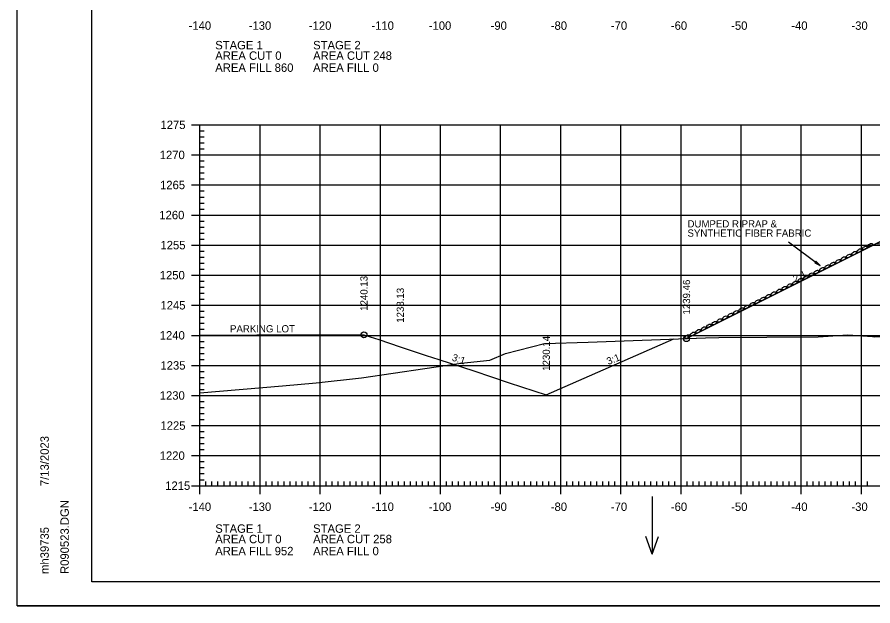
# Model space of a CAD drawing. Extents: x 1406028 to 1412453, y 321733 to 325986.
# Drawn here: x 1406419.5 to 1406561.8, y 323212.7 to 323310.6 of the extents above; entities that cross this region are included whole.
import ezdxf

# ---------------------------------------------------------------- set-up
doc = ezdxf.new("R2010")
doc.units = 0
for name, color, linetype in [('R_Axis', 7, 'Continuous'), ('R_Axis Annot', 7, 'Continuous'), ('R_Border', 7, 'Continuous'), ('R_Draft', 7, 'Continuous'), ('R_Exist Surface', 7, 'Continuous'), ('R_Fin Surface', 7, 'Continuous'), ('R_Fin Surface Annot', 7, 'Continuous'), ('R_Grid', 7, 'Continuous'), ('R_No Plot', 7, 'Continuous'), ('R_Proposed Const Limits', 7, 'Continuous'), ('R_Water Annot', 7, 'Continuous')]:
    doc.layers.add(name, color=color, linetype=linetype)

msp = doc.modelspace()

# ---------------------------------------------------------------- linework, layer by layer
at = {"layer": 'R_Axis'}
for p, q in [((1406448.49, 323292.68), (1406451.29, 323292.68)), ((1406449.89, 323232.68), (1406449.89, 323292.68)), ((1406449.89, 323291.68), (1406450.59, 323291.68)), ((1406449.89, 323290.68), (1406450.59, 323290.68)), ((1406449.89, 323289.68), (1406450.59, 323289.68)), ((1406448.49, 323287.68), (1406451.29, 323287.68)), ((1406449.89, 323288.68), (1406450.59, 323288.68)), ((1406449.89, 323286.68), (1406450.59, 323286.68)), ((1406449.89, 323285.68), (1406450.59, 323285.68)), ((1406449.89, 323284.68), (1406450.59, 323284.68)), ((1406449.89, 323283.68), (1406450.59, 323283.68)), ((1406448.49, 323282.68), (1406451.29, 323282.68)), ((1406449.89, 323281.68), (1406450.59, 323281.68)), ((1406449.89, 323280.68), (1406450.59, 323280.68)), ((1406449.89, 323279.68), (1406450.59, 323279.68)), ((1406448.49, 323277.68), (1406451.29, 323277.68)), ((1406449.89, 323278.68), (1406450.59, 323278.68)), ((1406449.89, 323276.68), (1406450.59, 323276.68)), ((1406449.89, 323275.68), (1406450.59, 323275.68)), ((1406449.89, 323274.68), (1406450.59, 323274.68)), ((1406449.89, 323273.68), (1406450.59, 323273.68)), ((1406448.49, 323272.68), (1406451.29, 323272.68)), ((1406449.89, 323271.68), (1406450.59, 323271.68)), ((1406449.89, 323270.68), (1406450.59, 323270.68)), ((1406449.89, 323269.68), (1406450.59, 323269.68)), ((1406448.49, 323267.68), (1406451.29, 323267.68)), ((1406449.89, 323268.68), (1406450.59, 323268.68)), ((1406449.89, 323266.68), (1406450.59, 323266.68)), ((1406449.89, 323265.68), (1406450.59, 323265.68)), ((1406449.89, 323264.68), (1406450.59, 323264.68)), ((1406449.89, 323263.68), (1406450.59, 323263.68)), ((1406448.49, 323262.68), (1406451.29, 323262.68)), ((1406449.89, 323261.68), (1406450.59, 323261.68)), ((1406449.89, 323260.68), (1406450.59, 323260.68)), ((1406449.89, 323259.68), (1406450.59, 323259.68)), ((1406449.89, 323258.68), (1406450.59, 323258.68)), ((1406448.49, 323257.68), (1406451.29, 323257.68)), ((1406449.89, 323256.68), (1406450.59, 323256.68)), ((1406449.89, 323255.68), (1406450.59, 323255.68)), ((1406449.89, 323254.68), (1406450.59, 323254.68)), ((1406449.89, 323253.68), (1406450.59, 323253.68)), ((1406448.49, 323252.68), (1406451.29, 323252.68)), ((1406449.89, 323251.68), (1406450.59, 323251.68)), ((1406449.89, 323250.68), (1406450.59, 323250.68)), ((1406449.89, 323249.68), (1406450.59, 323249.68)), ((1406449.89, 323248.68), (1406450.59, 323248.68)), ((1406448.49, 323247.68), (1406451.29, 323247.68)), ((1406449.89, 323246.68), (1406450.59, 323246.68)), ((1406449.89, 323245.68), (1406450.59, 323245.68)), ((1406449.89, 323244.68), (1406450.59, 323244.68)), ((1406449.89, 323243.68), (1406450.59, 323243.68)), ((1406448.49, 323242.68), (1406451.29, 323242.68)), ((1406449.89, 323241.68), (1406450.59, 323241.68)), ((1406449.89, 323240.68), (1406450.59, 323240.68)), ((1406449.89, 323239.68), (1406450.59, 323239.68)), ((1406449.89, 323238.68), (1406450.59, 323238.68)), ((1406448.49, 323237.68), (1406451.29, 323237.68)), ((1406449.89, 323236.68), (1406450.59, 323236.68)), ((1406449.89, 323235.68), (1406450.59, 323235.68)), ((1406449.89, 323234.68), (1406450.59, 323234.68)), ((1406449.89, 323231.28), (1406449.89, 323234.08)), ((1406449.89, 323233.68), (1406450.59, 323233.68)), ((1406459.89, 323231.28), (1406459.89, 323234.08)), ((1406469.89, 323231.28), (1406469.89, 323234.08)), ((1406479.89, 323231.28), (1406479.89, 323234.08)), ((1406489.89, 323231.28), (1406489.89, 323234.08)), ((1406499.89, 323231.28), (1406499.89, 323234.08)), ((1406509.89, 323231.28), (1406509.89, 323234.08)), ((1406519.89, 323231.28), (1406519.89, 323234.08)), ((1406529.89, 323231.28), (1406529.89, 323234.08)), ((1406539.89, 323231.28), (1406539.89, 323234.08)), ((1406549.89, 323231.28), (1406549.89, 323234.08)), ((1406559.89, 323231.28), (1406559.89, 323234.08)), ((1406448.49, 323232.68), (1406451.29, 323232.68)), ((1406449.89, 323232.68), (1406729.89, 323232.68)), ((1406450.89, 323232.68), (1406450.89, 323233.38)), ((1406451.89, 323232.68), (1406451.89, 323233.38)), ((1406452.89, 323232.68), (1406452.89, 323233.38)), ((1406453.89, 323232.68), (1406453.89, 323233.38)), ((1406454.89, 323232.68), (1406454.89, 323233.38)), ((1406455.89, 323232.68), (1406455.89, 323233.38)), ((1406456.89, 323232.68), (1406456.89, 323233.38)), ((1406457.89, 323232.68), (1406457.89, 323233.38)), ((1406458.89, 323232.68), (1406458.89, 323233.38)), ((1406460.89, 323232.68), (1406460.89, 323233.38)), ((1406461.89, 323232.68), (1406461.89, 323233.38)), ((1406462.89, 323232.68), (1406462.89, 323233.38)), ((1406463.89, 323232.68), (1406463.89, 323233.38)), ((1406464.89, 323232.68), (1406464.89, 323233.38)), ((1406465.89, 323232.68), (1406465.89, 323233.38)), ((1406466.89, 323232.68), (1406466.89, 323233.38)), ((1406467.89, 323232.68), (1406467.89, 323233.38)), ((1406468.89, 323232.68), (1406468.89, 323233.38)), ((1406470.89, 323232.68), (1406470.89, 323233.38)), ((1406471.89, 323232.68), (1406471.89, 323233.38)), ((1406472.89, 323232.68), (1406472.89, 323233.38)), ((1406473.89, 323232.68), (1406473.89, 323233.38)), ((1406474.89, 323232.68), (1406474.89, 323233.38)), ((1406475.89, 323232.68), (1406475.89, 323233.38)), ((1406476.89, 323232.68), (1406476.89, 323233.38)), ((1406477.89, 323232.68), (1406477.89, 323233.38)), ((1406478.89, 323232.68), (1406478.89, 323233.38)), ((1406480.89, 323232.68), (1406480.89, 323233.38)), ((1406481.89, 323232.68), (1406481.89, 323233.38)), ((1406482.89, 323232.68), (1406482.89, 323233.38)), ((1406483.89, 323232.68), (1406483.89, 323233.38)), ((1406484.89, 323232.68), (1406484.89, 323233.38)), ((1406485.89, 323232.68), (1406485.89, 323233.38)), ((1406486.89, 323232.68), (1406486.89, 323233.38)), ((1406487.89, 323232.68), (1406487.89, 323233.38)), ((1406488.89, 323232.68), (1406488.89, 323233.38)), ((1406490.89, 323232.68), (1406490.89, 323233.38)), ((1406491.89, 323232.68), (1406491.89, 323233.38)), ((1406492.89, 323232.68), (1406492.89, 323233.38)), ((1406493.89, 323232.68), (1406493.89, 323233.38)), ((1406494.89, 323232.68), (1406494.89, 323233.38)), ((1406495.89, 323232.68), (1406495.89, 323233.38)), ((1406496.89, 323232.68), (1406496.89, 323233.38)), ((1406497.89, 323232.68), (1406497.89, 323233.38)), ((1406498.89, 323232.68), (1406498.89, 323233.38)), ((1406500.89, 323232.68), (1406500.89, 323233.38)), ((1406501.89, 323232.68), (1406501.89, 323233.38)), ((1406502.89, 323232.68), (1406502.89, 323233.38)), ((1406503.89, 323232.68), (1406503.89, 323233.38)), ((1406504.89, 323232.68), (1406504.89, 323233.38)), ((1406505.89, 323232.68), (1406505.89, 323233.38)), ((1406506.89, 323232.68), (1406506.89, 323233.38)), ((1406507.89, 323232.68), (1406507.89, 323233.38)), ((1406508.89, 323232.68), (1406508.89, 323233.38)), ((1406510.89, 323232.68), (1406510.89, 323233.38)), ((1406511.89, 323232.68), (1406511.89, 323233.38)), ((1406512.89, 323232.68), (1406512.89, 323233.38)), ((1406513.89, 323232.68), (1406513.89, 323233.38)), ((1406514.89, 323232.68), (1406514.89, 323233.38)), ((1406515.89, 323232.68), (1406515.89, 323233.38)), ((1406516.89, 323232.68), (1406516.89, 323233.38)), ((1406517.89, 323232.68), (1406517.89, 323233.38)), ((1406518.89, 323232.68), (1406518.89, 323233.38)), ((1406520.89, 323232.68), (1406520.89, 323233.38)), ((1406521.89, 323232.68), (1406521.89, 323233.38)), ((1406522.89, 323232.68), (1406522.89, 323233.38)), ((1406523.89, 323232.68), (1406523.89, 323233.38)), ((1406524.89, 323232.68), (1406524.89, 323233.38)), ((1406525.89, 323232.68), (1406525.89, 323233.38)), ((1406526.89, 323232.68), (1406526.89, 323233.38)), ((1406527.89, 323232.68), (1406527.89, 323233.38)), ((1406528.89, 323232.68), (1406528.89, 323233.38)), ((1406530.89, 323232.68), (1406530.89, 323233.38)), ((1406531.89, 323232.68), (1406531.89, 323233.38)), ((1406532.89, 323232.68), (1406532.89, 323233.38)), ((1406533.89, 323232.68), (1406533.89, 323233.38)), ((1406534.89, 323232.68), (1406534.89, 323233.38)), ((1406535.89, 323232.68), (1406535.89, 323233.38)), ((1406536.89, 323232.68), (1406536.89, 323233.38)), ((1406537.89, 323232.68), (1406537.89, 323233.38)), ((1406538.89, 323232.68), (1406538.89, 323233.38)), ((1406540.89, 323232.68), (1406540.89, 323233.38)), ((1406541.89, 323232.68), (1406541.89, 323233.38)), ((1406542.89, 323232.68), (1406542.89, 323233.38)), ((1406543.89, 323232.68), (1406543.89, 323233.38)), ((1406544.89, 323232.68), (1406544.89, 323233.38)), ((1406545.89, 323232.68), (1406545.89, 323233.38)), ((1406546.89, 323232.68), (1406546.89, 323233.38)), ((1406547.89, 323232.68), (1406547.89, 323233.38)), ((1406548.89, 323232.68), (1406548.89, 323233.38)), ((1406550.89, 323232.68), (1406550.89, 323233.38)), ((1406551.89, 323232.68), (1406551.89, 323233.38)), ((1406552.89, 323232.68), (1406552.89, 323233.38)), ((1406553.89, 323232.68), (1406553.89, 323233.38)), ((1406554.89, 323232.68), (1406554.89, 323233.38)), ((1406555.89, 323232.68), (1406555.89, 323233.38)), ((1406556.89, 323232.68), (1406556.89, 323233.38)), ((1406557.89, 323232.68), (1406557.89, 323233.38)), ((1406558.89, 323232.68), (1406558.89, 323233.38)), ((1406560.89, 323232.68), (1406560.89, 323233.38))]:
    msp.add_line(p, q, dxfattribs=at)
at = {"layer": 'R_Border'}
for p, q in [((1406431.89, 323216.68), (1406431.89, 323422.14)), ((1406431.89, 323216.68), (1406431.89, 323216.68)), ((1406748.07, 323216.68), (1406431.89, 323216.68))]:
    msp.add_line(p, q, dxfattribs=at)
at = {"layer": 'R_Draft'}
for p, q in [((1406547.79, 323273.2), (1406553.02, 323269.28)), ((1406552.31, 323270), (1406552.13, 323269.76)), ((1406552.13, 323269.76), (1406553.02, 323269.28)), ((1406552.15, 323269.78), (1406552.89, 323269.38)), ((1406552.16, 323269.8), (1406552.75, 323269.48)), ((1406552.18, 323269.82), (1406552.62, 323269.58)), ((1406552.19, 323269.84), (1406552.48, 323269.68)), ((1406552.21, 323269.86), (1406552.35, 323269.78)), ((1406552.24, 323269.89), (1406552.35, 323269.78)), ((1406552.25, 323269.91), (1406552.48, 323269.68)), ((1406552.27, 323269.93), (1406552.62, 323269.58)), ((1406552.28, 323269.95), (1406552.75, 323269.48)), ((1406552.3, 323269.98), (1406552.89, 323269.38)), ((1406552.31, 323270), (1406553.02, 323269.28))]:
    msp.add_line(p, q, dxfattribs=at)
for centre in [(1406559.56, 323271.78), (1406560.46, 323272.23), (1406561.35, 323272.67), (1406556.88, 323270.44), (1406557.78, 323270.88), (1406558.67, 323271.33), (1406554.2, 323269.1), (1406555.09, 323269.54), (1406555.99, 323269.99), (1406551.51, 323267.75), (1406552.41, 323268.2), (1406553.3, 323268.65), (1406547.94, 323265.97), (1406548.83, 323266.41), (1406549.73, 323266.86), (1406550.62, 323267.31), (1406545.25, 323264.62), (1406546.15, 323265.07), (1406547.04, 323265.52), (1406542.57, 323263.28), (1406543.46, 323263.73), (1406544.36, 323264.18), (1406539.89, 323261.94), (1406540.78, 323262.39), (1406541.68, 323262.83), (1406537.2, 323260.6), (1406538.1, 323261.05), (1406538.99, 323261.49), (1406533.63, 323258.81), (1406534.52, 323259.26), (1406535.41, 323259.7), (1406536.31, 323260.15), (1406530.94, 323257.47), (1406531.84, 323257.92), (1406532.73, 323258.36)]:
    msp.add_ellipse(centre, major_axis=(0.371, 0.232), ratio=0.517889, dxfattribs=at)
at = {"layer": 'R_Exist Surface'}
msp.add_lwpolyline([(1406449.89, 323248.12), (1406463.64, 323249.27), (1406469.21, 323249.77), (1406476.75, 323250.59), (1406492.53, 323252.92), (1406493.34, 323253.03), (1406498.11, 323253.55), (1406500.71, 323254.64), (1406507.19, 323256.34), (1406514.46, 323256.56), (1406533.96, 323257.25), (1406536.18, 323257.3), (1406544.16, 323257.35), (1406552.7, 323257.41), (1406557.64, 323257.74), (1406561.74, 323257.48), (1406562.1, 323257.44)], dxfattribs=at)
at = {"layer": 'R_Fin Surface'}
for points in [[(1406530.8, 323257.14), (1406562.17, 323272.82), (1406566.39, 323274.94), (1406577.89, 323274.14), (1406589.89, 323273.31), (1406601.89, 323272.48), (1406613.39, 323271.68), (1406615.71, 323270.52), (1406631.39, 323262.68), (1406675.86, 323266.55)], [(1406449.89, 323257.73), (1406459.37, 323257.74), (1406463.79, 323257.75), (1406465.98, 323257.75), (1406471.7, 323257.76), (1406472.6, 323257.76), (1406477.16, 323257.76), (1406478.22, 323257.41), (1406479.61, 323256.96), (1406483.21, 323255.77), (1406487.52, 323254.35), (1406489.59, 323253.67), (1406495.43, 323251.75), (1406501.33, 323249.8), (1406503.34, 323249.14), (1406507.48, 323247.78), (1406528.68, 323257.1)]]:
    msp.add_lwpolyline(points, dxfattribs=at)
at = {"layer": 'R_Grid'}
for p, q in [((1406449.89, 323292.68), (1406729.89, 323292.68)), ((1406449.89, 323232.68), (1406449.89, 323292.68)), ((1406459.89, 323232.68), (1406459.89, 323292.68)), ((1406469.89, 323232.68), (1406469.89, 323292.68)), ((1406479.89, 323232.68), (1406479.89, 323292.68)), ((1406489.89, 323232.68), (1406489.89, 323292.68)), ((1406499.89, 323232.68), (1406499.89, 323292.68)), ((1406509.89, 323232.68), (1406509.89, 323292.68)), ((1406519.89, 323232.68), (1406519.89, 323292.68)), ((1406529.89, 323232.68), (1406529.89, 323292.68)), ((1406539.89, 323232.68), (1406539.89, 323292.68)), ((1406549.89, 323232.68), (1406549.89, 323292.68)), ((1406559.89, 323232.68), (1406559.89, 323292.68)), ((1406449.89, 323287.68), (1406729.89, 323287.68)), ((1406449.89, 323282.68), (1406729.89, 323282.68)), ((1406449.89, 323277.68), (1406729.89, 323277.68)), ((1406449.89, 323272.68), (1406729.89, 323272.68)), ((1406449.89, 323267.68), (1406729.89, 323267.68)), ((1406449.89, 323262.68), (1406729.89, 323262.68)), ((1406449.89, 323257.68), (1406729.89, 323257.68)), ((1406449.89, 323252.68), (1406729.89, 323252.68)), ((1406449.89, 323247.68), (1406729.89, 323247.68)), ((1406449.89, 323242.68), (1406729.89, 323242.68)), ((1406449.89, 323237.68), (1406729.89, 323237.68)), ((1406449.89, 323232.68), (1406729.89, 323232.68))]:
    msp.add_line(p, q, dxfattribs=at)
at = {"layer": 'R_No Plot'}
msp.add_line((1406419.49, 323212.7), (1406752.82, 323212.7), dxfattribs=at)
for points in [[(1406419.48, 323426.03), (1406752.82, 323426.03), (1406752.82, 323212.7), (1406419.48, 323212.7)], [(1406665.81, 323422.14), (1406685.43, 323422.14), (1406685.43, 323412.26), (1406701.54, 323412.26), (1406724.74, 323412.26), (1406724.74, 323387.93), (1406748.07, 323387.93), (1406748.07, 323216.68), (1406431.89, 323216.68), (1406431.89, 323422.14)], [(1406530.8, 323257.14), (1406533.96, 323257.25), (1406536.18, 323257.3), (1406544.16, 323257.35), (1406552.7, 323257.41), (1406557.64, 323257.74), (1406561.74, 323257.48), (1406562.1, 323257.44), (1406566.24, 323257.66), (1406568, 323257.65), (1406578.51, 323257.63), (1406584.01, 323257.79), (1406590.81, 323257.82), (1406602.66, 323259.48), (1406604.27, 323259.68), (1406616.48, 323263.67), (1406617.57, 323264.18), (1406618.21, 323264.5), (1406622.94, 323266.9), (1406615.71, 323270.52), (1406601.89, 323271.48), (1406589.89, 323272.31), (1406577.89, 323273.14), (1406562.17, 323272.82)]]:
    msp.add_lwpolyline(points, close=True, dxfattribs=at)
for centre in [(1406477.16, 323257.76), (1406530.8, 323257.14)]:
    msp.add_circle(centre, 0.5, dxfattribs=at)
at = {"layer": 'R_Proposed Const Limits'}
msp.add_lwpolyline([(1406566.39, 323274.94), (1406530.8, 323257.14)], dxfattribs=at)
at = {"layer": 'R_Water Annot'}
for p, q in [((1406525.11, 323230.86), (1406525.11, 323221.29)), ((1406525.11, 323221.29), (1406524.04, 323224.22)), ((1406525.11, 323221.29), (1406526.17, 323224.22))]:
    msp.add_line(p, q, dxfattribs=at)

# ---------------------------------------------------------------- texts
at = {"layer": 'R_Axis Annot'}
for s, p in [('-140', (1406448, 323308.48)), ('-130', (1406458, 323308.48)), ('-120', (1406468, 323308.48)), ('-110', (1406478.4, 323308.48)), ('-100', (1406487.94, 323308.48)), ('-90', (1406498.23, 323308.48)), ('-80', (1406508.23, 323308.48)), ('-70', (1406518.23, 323308.48)), ('-60', (1406528.2, 323308.48)), ('-50', (1406538.23, 323308.48)), ('-40', (1406548.23, 323308.48)), ('-30', (1406558.23, 323308.48)), ('STAGE 1', (1406452.43, 323305.23)), ('STAGE 2', (1406468.71, 323305.23)), ('AREA CUT 0', (1406452.43, 323303.49)), ('AREA CUT 248', (1406468.71, 323303.49)), ('AREA FILL 860', (1406452.43, 323301.49)), ('AREA FILL 0', (1406468.71, 323301.49)), ('1275', (1406443.32, 323291.98)), ('1270', (1406443.2, 323286.98)), ('1265', (1406443.25, 323281.98)), ('1260', (1406443.13, 323276.98)), ('1255', (1406443.32, 323271.98)), ('1250', (1406443.2, 323266.98)), ('1245', (1406443.32, 323261.98)), ('1240', (1406443.2, 323256.98)), ('1235', (1406443.32, 323251.98)), ('1230', (1406443.2, 323246.98)), ('1225', (1406443.32, 323241.98)), ('1220', (1406443.2, 323236.98)), ('1215', (1406444.11, 323231.98)), ('-140', (1406448, 323228.48)), ('-130', (1406458, 323228.48)), ('-120', (1406468, 323228.48)), ('-110', (1406478.4, 323228.48)), ('-100', (1406487.94, 323228.48)), ('-90', (1406498.23, 323228.48)), ('-80', (1406508.23, 323228.48)), ('-70', (1406518.23, 323228.48)), ('-60', (1406528.2, 323228.48)), ('-50', (1406538.23, 323228.48)), ('-40', (1406548.23, 323228.48)), ('-30', (1406558.23, 323228.48)), ('STAGE 1', (1406452.43, 323224.85)), ('STAGE 2', (1406468.71, 323224.85)), ('AREA CUT 0', (1406452.43, 323223.11)), ('AREA CUT 258', (1406468.71, 323223.11)), ('AREA FILL 952', (1406452.43, 323221.11)), ('AREA FILL 0', (1406468.71, 323221.11))]:
    msp.add_text(s, height=1.4, dxfattribs=at).set_placement(p)
at = {"layer": 'R_Border'}
for s, p in [('7/13/2023', (1406424.75, 323232.61)), ('R090523.DGN', (1406428.08, 323218)), ('mh39735', (1406424.75, 323218))]:
    msp.add_text(s, height=1.4, rotation=90, dxfattribs=at).set_placement(p)
at = {"layer": 'R_Draft'}
for s, p in [('DUMPED RIPRAP &', (1406530.97, 323275.62)), ('SYNTHETIC FIBER FABRIC', (1406530.97, 323274.08))]:
    msp.add_text(s, height=1.2, dxfattribs=at).set_placement(p)
at = {"layer": 'R_Fin Surface Annot'}
for s, rotation, p in [('2:1', 26.5653, (1406548.89, 323266.45)), ('1240.13', 90, (1406477.76, 323261.76)), ('1239.46', 90, (1406531.4, 323261.14)), ('1238.13', 90, (1406483.81, 323259.77)), ('PARKING LOT', 0.0082, (1406454.89, 323258.17)), ('1230.14', 90, (1406508.08, 323251.78)), ('3:1', 341.7685, (1406491.69, 323253.51)), ('3:1', 21.7884, (1406517.8, 323252.74))]:
    msp.add_text(s, height=1.2, rotation=rotation, dxfattribs=at).set_placement(p)
at = {"layer": 'R_No Plot'}
for p in [(1406557.6, 323257.69), (1406507.14, 323256.29), (1406536.13, 323257.25), (1406498.07, 323253.5), (1406492.48, 323252.87), (1406469.17, 323249.72)]:
    msp.add_text('+', height=0.1, dxfattribs=at).set_placement(p)

doc.saveas('drawing.dxf')
